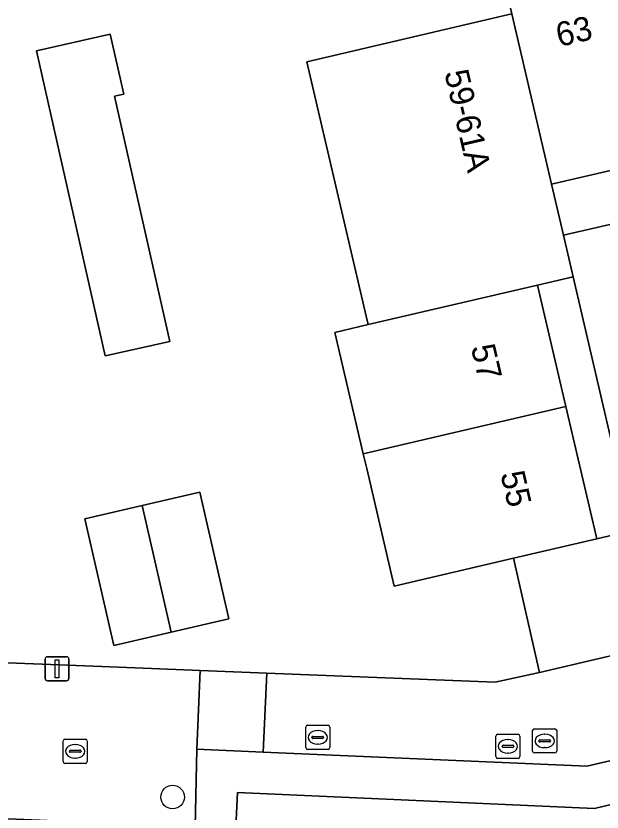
# Model space of a CAD drawing. Extents: x 158472 to 159562, y 388525 to 389606.
# Drawn here: x 159063.35 to 159087.67, y 388582.36 to 388615.36 of the extents above; entities that cross this region are included whole.
import ezdxf

# ---------------------------------------------------------------- set-up
doc = ezdxf.new("R2010")
doc.units = 0
for name, color, linetype in [('IMGEO_Boom', 7, 'Continuous'), ('IMGEO_Erf', 7, 'Continuous'), ('IMGEO_Kolk', 7, 'Continuous'), ('IMGEO_Lichtmast', 7, 'Continuous'), ('IMGEO_Muur', 7, 'Continuous'), ('IMGEO_Pand', 7, 'Continuous'), ('IMGEO_Pand_nummerreeks', 7, 'Continuous'), ('IMGEO_Parkeervlak_open', 7, 'Continuous'), ('IMGEO_Rijbaan_lokaal_open', 7, 'Continuous'), ('IMGEO_Rioolput', 7, 'Continuous'), ('IMGEO_Voetpad_open', 7, 'Continuous')]:
    doc.layers.add(name, color=color, linetype=linetype)

msp = doc.modelspace()

# ---------------------------------------------------------------- linework, layer by layer
at = {"layer": 'IMGEO_Boom'}
msp.add_circle((159069.853, 388582.98), 0.489, dxfattribs=at)
at = {"layer": 'IMGEO_Erf'}
for points in [[(159075.416, 388613.467), (159083.567, 388615.371), (159083.92, 388615.453), (159083.582, 388616.904), (159088.658, 388618.09), (159089.229, 388618.223), (159094.097, 388619.36), (159096.086, 388610.844), (159090.638, 388609.571), (159085.569, 388608.387), (159086.061, 388606.279), (159097.664, 388608.945), (159096.159, 388621.28), (159093.713, 388620.949), (159092.986, 388626.308), (159081.905, 388623.8), (159080.926, 388623.576), (159081.545, 388620.878), (159071.181, 388618.504), (159070.563, 388621.203), (159069.967, 388621.066), (159069.9, 388621.358), (159055.35, 388617.924)], [(159039.654, 388589.455), (159067.625, 388588.36), (159070.999, 388588.228), (159073.758, 388588.12), (159083.229, 388587.749), (159085.078, 388588.145), (159083.991, 388592.886), (159079.043, 388591.73), (159077.906, 388596.599), (159077.764, 388597.206), (159076.587, 388602.245), (159077.963, 388602.566), (159077.881, 388602.916), (159075.416, 388613.467)], [(159104.482, 388554.186), (159100.763, 388584.018), (159098.908, 388585.279), (159087.353, 388582.51), (159072.545, 388583.165), (159072.454, 388581.166)]]:
    msp.add_lwpolyline(points, dxfattribs=at)
for points in [[(159064.215, 388613.923), (159067.267, 388614.609), (159067.825, 388612.125), (159067.45, 388612.041), (159069.733, 388601.872), (159067.056, 388601.271)], [(159086.464, 388604.55), (159084.988, 388604.205), (159086.165, 388599.167), (159087.443, 388593.692), (159088.92, 388594.037)], [(159068.595, 388595.067), (159070.981, 388595.615), (159072.186, 388590.362), (159069.8, 388589.815), (159067.417, 388589.268), (159066.212, 388594.52)]]:
    msp.add_lwpolyline(points, close=True, dxfattribs=at)
at = {"layer": 'IMGEO_Kolk'}
for p, q in [((159075.374, 388585.028), (159075.374, 388585.88)), ((159075.449, 388585.954), (159076.301, 388585.954)), ((159075.862, 388585.734), (159075.887, 388585.734)), ((159076.375, 388585.88), (159076.375, 388585.028)), ((159065.387, 388585.378), (159066.239, 388585.378)), ((159075.633, 388585.448), (159075.633, 388585.46)), ((159076.071, 388585.411), (159075.673, 388585.411)), ((159075.676, 388585.497), (159076.074, 388585.497)), ((159076.117, 388585.46), (159076.117, 388585.448)), ((159083.26, 388584.657), (159083.26, 388585.509)), ((159083.335, 388585.583), (159084.187, 388585.583)), ((159083.748, 388585.363), (159083.773, 388585.363)), ((159084.261, 388585.509), (159084.261, 388584.657)), ((159065.312, 388584.452), (159065.312, 388585.304)), ((159065.8, 388585.158), (159065.825, 388585.158)), ((159066.313, 388585.304), (159066.313, 388584.452)), ((159075.885, 388585.174), (159075.86, 388585.174)), ((159083.519, 388585.077), (159083.519, 388585.089)), ((159083.957, 388585.04), (159083.559, 388585.04)), ((159083.562, 388585.126), (159083.96, 388585.126)), ((159084.003, 388585.089), (159084.003, 388585.077)), ((159065.571, 388584.872), (159065.571, 388584.884)), ((159066.009, 388584.835), (159065.611, 388584.835)), ((159065.614, 388584.921), (159066.012, 388584.921)), ((159066.055, 388584.884), (159066.055, 388584.872)), ((159076.301, 388584.954), (159075.449, 388584.954)), ((159083.771, 388584.803), (159083.746, 388584.803)), ((159066.239, 388584.378), (159065.387, 388584.378)), ((159065.823, 388584.598), (159065.798, 388584.598)), ((159084.187, 388584.583), (159083.335, 388584.583))]:
    msp.add_line(p, q, dxfattribs=at)
for points in [[(159075.374, 388585.028), (159075.374, 388585.88)], [(159075.449, 388585.954), (159076.301, 388585.954)], [(159076.375, 388585.88), (159076.375, 388585.028)], [(159065.387, 388585.378), (159066.239, 388585.378)], [(159083.26, 388584.657), (159083.26, 388585.509)], [(159083.335, 388585.583), (159084.187, 388585.583)], [(159084.261, 388585.509), (159084.261, 388584.657)], [(159065.312, 388584.452), (159065.312, 388585.304)], [(159066.313, 388585.304), (159066.313, 388584.452)], [(159076.301, 388584.954), (159075.449, 388584.954)], [(159066.239, 388584.378), (159065.387, 388584.378)], [(159084.187, 388584.583), (159083.335, 388584.583)]]:
    msp.add_lwpolyline(points, dxfattribs=at)
for centre, radius, start, end in [((159075.451, 388585.878), 0.0765, 91.552, 178.448), ((159075.451, 388585.878), 0.0765, 91.552, 178.448), ((159076.299, 388585.878), 0.0765, 1.552, 88.448), ((159076.299, 388585.878), 0.0765, 1.552, 88.448), ((159065.389, 388585.302), 0.0765, 91.552, 178.448), ((159065.389, 388585.302), 0.0765, 91.552, 178.448), ((159066.237, 388585.302), 0.0765, 1.552, 88.448), ((159066.237, 388585.302), 0.0765, 1.552, 88.448), ((159075.673, 388585.457), 0.0403, 85.8775, 175.7526), ((159075.67, 388585.447), 0.0366, 178.938, 274.7102), ((159076.074, 388585.454), 0.043, 264.8664, 352.4533), ((159076.078, 388585.459), 0.0386, 1.7309, 96.639), ((159083.337, 388585.507), 0.0765, 91.552, 178.448), ((159083.337, 388585.507), 0.0765, 91.552, 178.448), ((159084.185, 388585.507), 0.0765, 1.552, 88.448), ((159084.185, 388585.507), 0.0765, 1.552, 88.448), ((159083.559, 388585.086), 0.0403, 85.8775, 175.7526), ((159083.556, 388585.076), 0.0366, 178.938, 274.7102), ((159083.96, 388585.083), 0.043, 264.8664, 352.4533), ((159083.964, 388585.088), 0.0386, 1.7309, 96.639), ((159065.611, 388584.881), 0.0403, 85.8775, 175.7526), ((159065.608, 388584.871), 0.0366, 178.938, 274.7102), ((159066.012, 388584.878), 0.043, 264.8664, 352.4533), ((159066.016, 388584.883), 0.0386, 1.7309, 96.639), ((159075.451, 388585.03), 0.0765, 181.552, 268.448), ((159075.451, 388585.03), 0.0765, 181.552, 268.448), ((159076.299, 388585.03), 0.0765, 271.552, 358.448), ((159076.299, 388585.03), 0.0765, 271.552, 358.448), ((159065.389, 388584.454), 0.0765, 181.552, 268.448), ((159065.389, 388584.454), 0.0765, 181.552, 268.448), ((159066.237, 388584.454), 0.0765, 271.552, 358.448), ((159066.237, 388584.454), 0.0765, 271.552, 358.448), ((159083.337, 388584.659), 0.0765, 181.552, 268.448), ((159083.337, 388584.659), 0.0765, 181.552, 268.448), ((159084.185, 388584.659), 0.0765, 271.552, 358.448), ((159084.185, 388584.659), 0.0765, 271.552, 358.448)]:
    msp.add_arc(centre, radius, start, end, dxfattribs=at)
for centre, major_axis, ratio, start_param, end_param in [((159075.861, 388585.454), (-0.387, 0.002), 0.722429, 4.712389, 7.853982), ((159075.886, 388585.454), (-0.39, 0.002), 0.717154, 1.570796, 4.712389), ((159083.747, 388585.083), (-0.387, 0.002), 0.722429, 4.712389, 7.853982), ((159083.772, 388585.083), (-0.39, 0.002), 0.717154, 1.570796, 4.712389), ((159065.799, 388584.878), (-0.387, 0.002), 0.722429, 4.712389, 7.853982), ((159065.824, 388584.878), (-0.39, 0.002), 0.717154, 1.570796, 4.712389)]:
    msp.add_ellipse(centre, major_axis=major_axis, ratio=ratio, start_param=start_param, end_param=end_param, dxfattribs=at)
at = {"layer": 'IMGEO_Lichtmast'}
for p, q in [((159064.563, 388587.9), (159064.563, 388588.7)), ((159064.563, 388588.7), (159064.563, 388587.9)), ((159064.663, 388588.8), (159065.453, 388588.8)), ((159065.453, 388588.8), (159064.663, 388588.8)), ((159065.553, 388588.7), (159065.553, 388587.9)), ((159065.553, 388587.9), (159065.553, 388588.7)), ((159065.453, 388587.8), (159064.663, 388587.8)), ((159064.663, 388587.8), (159065.453, 388587.8))]:
    msp.add_line(p, q, dxfattribs=at)
msp.add_lwpolyline([(159064.983, 388588.675), (159065.133, 388588.675), (159065.133, 388587.925), (159064.983, 388587.925), (159064.983, 388588.675)], dxfattribs=at)
for centre, start, end in [((159064.663, 388588.7), 90, 180), ((159064.663, 388588.7), 90, 180), ((159065.453, 388588.7), 0, 90), ((159065.453, 388588.7), 360, 90), ((159064.663, 388587.9), 180, 270), ((159064.663, 388587.9), 180, 270), ((159065.453, 388587.9), 270, 0), ((159065.453, 388587.9), 270, 0)]:
    msp.add_arc(centre, 0.1, start, end, dxfattribs=at)
at = {"layer": 'IMGEO_Muur'}
for points in [[(159085.078, 388588.145), (159083.991, 388592.886)], [(159070.999, 388588.228), (159067.625, 388588.36)], [(159073.758, 388588.12), (159070.999, 388588.228)], [(159083.229, 388587.749), (159073.758, 388588.12)], [(159083.229, 388587.749), (159085.078, 388588.145)]]:
    msp.add_lwpolyline(points, dxfattribs=at)
at = {"layer": 'IMGEO_Pand'}
for points in [[(159088.658, 388618.09), (159083.582, 388616.904), (159083.92, 388615.453), (159085.569, 388608.387), (159090.638, 388609.571)], [(159083.92, 388615.453), (159083.567, 388615.371), (159075.416, 388613.467), (159077.881, 388602.916), (159077.963, 388602.566), (159084.988, 388604.205), (159086.464, 388604.55), (159086.061, 388606.279), (159085.569, 388608.387)], [(159064.215, 388613.923), (159067.056, 388601.271), (159069.733, 388601.872), (159067.45, 388612.041), (159067.825, 388612.125), (159067.267, 388614.609)], [(159084.988, 388604.205), (159077.963, 388602.566), (159076.587, 388602.245), (159077.764, 388597.206), (159086.165, 388599.167)], [(159077.764, 388597.206), (159077.906, 388596.599), (159079.043, 388591.73), (159083.991, 388592.886), (159087.443, 388593.692), (159086.165, 388599.167)], [(159068.595, 388595.067), (159069.8, 388589.815), (159072.186, 388590.362), (159070.981, 388595.615)], [(159068.595, 388595.067), (159066.212, 388594.52), (159067.417, 388589.268), (159069.8, 388589.815)]]:
    msp.add_lwpolyline(points, close=True, dxfattribs=at)
at = {"layer": 'IMGEO_Parkeervlak_open'}
msp.add_lwpolyline([(159088.92, 388594.037), (159087.443, 388593.692), (159083.991, 388592.886), (159085.078, 388588.145), (159090.027, 388589.3)], close=True, dxfattribs=at)
at = {"layer": 'IMGEO_Rijbaan_lokaal_open'}
for points in [[(159099.158, 388591.432), (159091.453, 388589.633), (159090.027, 388589.3), (159085.078, 388588.145), (159083.229, 388587.749), (159073.758, 388588.12), (159073.615, 388584.846), (159087.035, 388584.258), (159099.598, 388587.182)], [(159070.999, 388588.228), (159070.857, 388584.967), (159073.615, 388584.846), (159073.758, 388588.12)]]:
    msp.add_lwpolyline(points, close=True, dxfattribs=at)
for points in [[(159070.857, 388584.967), (159070.999, 388588.228), (159067.625, 388588.36), (159039.654, 388589.455)], [(159035.299, 388583.862), (159036.701, 388583.22), (159040.21, 388583.043), (159053.006, 388582.499), (159070.792, 388581.748), (159070.857, 388584.967)]]:
    msp.add_lwpolyline(points, dxfattribs=at)
at = {"layer": 'IMGEO_Rioolput'}
for p, q in [((159084.786, 388584.882), (159084.786, 388585.734)), ((159084.861, 388585.808), (159085.713, 388585.808)), ((159085.787, 388585.734), (159085.787, 388584.882)), ((159085.274, 388585.588), (159085.299, 388585.588)), ((159085.045, 388585.302), (159085.045, 388585.314)), ((159085.483, 388585.265), (159085.085, 388585.265)), ((159085.088, 388585.351), (159085.486, 388585.351)), ((159085.529, 388585.314), (159085.529, 388585.302)), ((159085.713, 388584.808), (159084.861, 388584.808)), ((159085.297, 388585.028), (159085.272, 388585.028))]:
    msp.add_line(p, q, dxfattribs=at)
for points in [[(159084.786, 388584.882), (159084.786, 388585.734)], [(159084.861, 388585.808), (159085.713, 388585.808)], [(159085.787, 388585.734), (159085.787, 388584.882)], [(159085.713, 388584.808), (159084.861, 388584.808)]]:
    msp.add_lwpolyline(points, dxfattribs=at)
for centre, radius, start, end in [((159084.863, 388585.732), 0.0765, 91.552, 178.448), ((159084.863, 388585.732), 0.0765, 91.552, 178.448), ((159085.711, 388585.732), 0.0765, 1.552, 88.448), ((159085.711, 388585.732), 0.0765, 1.552, 88.448), ((159085.085, 388585.311), 0.0403, 85.8775, 175.7526), ((159085.082, 388585.301), 0.0366, 178.938, 274.7102), ((159085.486, 388585.308), 0.043, 264.8664, 352.4533), ((159085.49, 388585.313), 0.0386, 1.7309, 96.639), ((159084.863, 388584.884), 0.0765, 181.552, 268.448), ((159084.863, 388584.884), 0.0765, 181.552, 268.448), ((159085.711, 388584.884), 0.0765, 271.552, 358.448), ((159085.711, 388584.884), 0.0765, 271.552, 358.448)]:
    msp.add_arc(centre, radius, start, end, dxfattribs=at)
for centre, major_axis, ratio, start_param, end_param in [((159085.273, 388585.308), (-0.387, 0.002), 0.722429, 4.712389, 7.853982), ((159085.298, 388585.308), (-0.39, 0.002), 0.717154, 1.570796, 4.712389)]:
    msp.add_ellipse(centre, major_axis=major_axis, ratio=ratio, start_param=start_param, end_param=end_param, dxfattribs=at)
at = {"layer": 'IMGEO_Voetpad_open'}
msp.add_lwpolyline([(159094.489, 388633.599), (159094.817, 388632.502), (159094.866, 388632.027), (159095.072, 388630.031), (159095.297, 388627.914), (159095.359, 388627.33), (159095.433, 388626.639), (159096.159, 388621.28), (159097.664, 388608.945), (159086.061, 388606.279), (159086.464, 388604.55), (159088.92, 388594.037), (159090.027, 388589.3), (159091.453, 388589.633), (159090.347, 388594.37), (159099.19, 388596.436)], dxfattribs=at)
msp.add_lwpolyline([(159098.908, 388585.279), (159100.763, 388584.018), (159099.598, 388587.182), (159087.035, 388584.258), (159073.615, 388584.846), (159070.857, 388584.967), (159070.792, 388581.748), (159053.006, 388582.499), (159053.038, 388581.96), (159065.483, 388581.425), (159070.815, 388581.156), (159072.454, 388581.166), (159072.545, 388583.165), (159087.353, 388582.51)], close=True, dxfattribs=at)

# ---------------------------------------------------------------- texts
at = {"layer": 'IMGEO_Pand_nummerreeks'}
for s, rotation, p in [('63', 13.1494, (159085.886, 388614.075)), ('59-61A', 283.132, (159081.121, 388613.016)), ('57', 283.1434, (159082.221, 388601.636)), ('55', 283.1442, (159083.447, 388596.38))]:
    msp.add_text(s, height=1, rotation=rotation, dxfattribs=at).set_placement(p)

doc.saveas('drawing.dxf')
